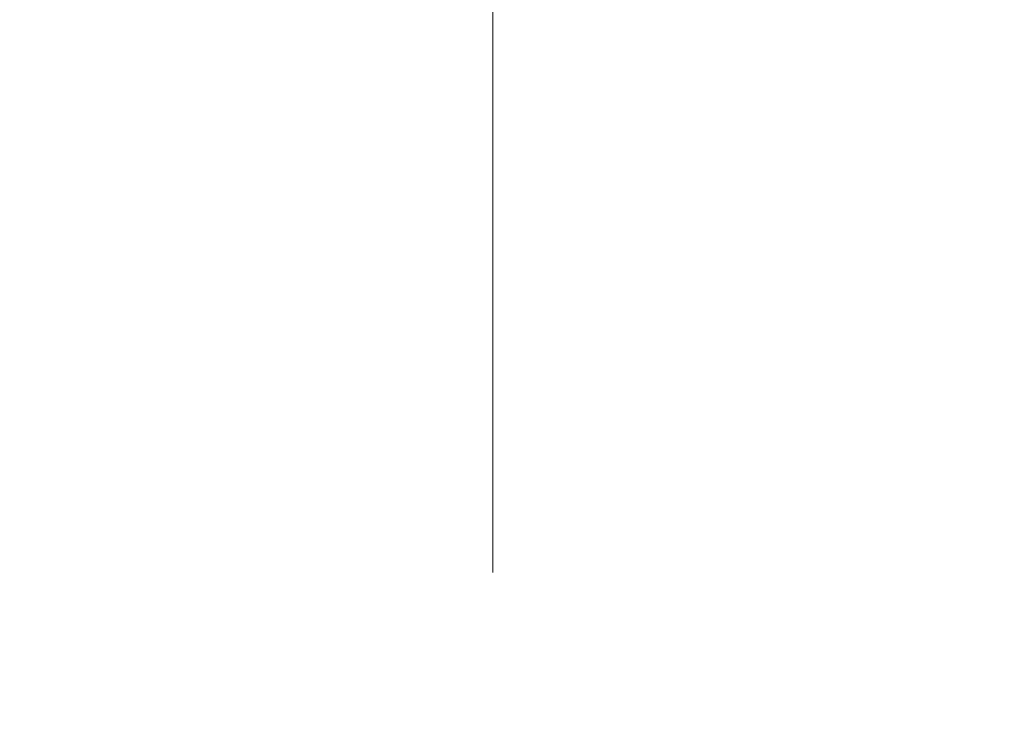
# Model space of a CAD drawing. Header units: millimetres. Extents: x 786 to 42540, y -7760 to 3796.
# Tile 194 of 1056: x 24588.07 to 24592.65, y -5437.92 to -5434.68. Entities that reach past the tile are written whole.
import ezdxf

# ---------------------------------------------------------------- set-up
doc = ezdxf.new("R2010")
doc.units = ezdxf.units.MM
doc.linetypes.add('4_ Штрихпунктир_ 10 х 2 мм', pattern=[14, 10, -2, 0, -2])
for name, color, linetype, lineweight in [('A-FLOR', 7, 'Continuous', 13), ('A-FLOR-PATT', 7, 'Continuous', 25), ('S-GRID', 7, 'Continuous', 5)]:
    doc.layers.add(name, color=color, linetype=linetype, lineweight=lineweight)

msp = doc.modelspace()

# ---------------------------------------------------------------- hatches: boundary and pattern name
at = {"layer": 'A-FLOR-PATT', "lineweight": 5}
h = msp.add_hatch(dxfattribs=at)
h.set_pattern_fill('FP_10', color=256, style=0, pattern_type=2)
h.set_pattern_definition([(50, (48694.2, -5700), (291.4942, -25.5022), [30.48, -335.28]), (355, (48694.2, -5700), (-56.389, 305.691), [24.384, -268.224]), (100.451, (48718.5, -5702.12), (235.108, 280.1865), [25.904, -284.944]), (46.184, (48694.2, -5618.72), (433.727, -67.2684), [45.72, -502.92]), (96.636, (48730.35, -5624.33), (379.844, 395.8845), [38.856, -427.416]), (351.184, (48694.2, -5618.7), (379.848, 395.881), [36.576, -402.336]), (21, (48734.85, -5639.04), (242.5828, -163.624), [30.48, -335.28]), (326, (48734.85, -5639.04), (98.883, 294.701), [24.384, -268.224]), (71.451, (48755.06, -5652.68), (341.4672, 131.074), [25.904, -284.944]), (37.5, (48694.21, -5700), (4.9419, 135.28833), [13.411, -251.562, 13.411, -258.877, -269.24]), (37.5, (48694.21, -5700), (4.9419, 135.28833), [-537.261, 13.411, -255.829]), (7.5, (48694.21, -5700), (106.9117, 160.2891), [13.411, -141.834, 13.411, -245.466, -102.616]), (7.5, (48694.21, -5700), (106.9117, 160.2891), [-414.122, 13.411, -89.205]), (327.5, (48603.58, -5700), (216.9455, -9.16625), [13.411, -88.189, 13.411, -303.581, -420.624]), (327.5, (48603.58, -5700), (216.9455, -9.16625), [-418.592, 13.411, -407.213]), (317.5, (48562.94, -5700), (237.0069, 40.6827), [13.411, -118.669, 13.411, -197.104, -298.704]), (317.5, (48562.94, -5700), (237.0069, 40.6827), [-342.595, 13.411, -285.293])])
h.paths.add_polyline_path([(22284.2706, -5746), (23230.2706, -5746), (23230.2706, -5561.2329), (22284.2706, -5652.2449), (22284.2706, -5678.66)])
h.paths.add_polyline_path([(23530.2706, -5746), (25874.0171, -5746), (25874.0171, -5319.1993), (24694.828, -5424.6609), (23530.2706, -5532.7916), (23530.2706, -5678.66)])

# ---------------------------------------------------------------- linework, layer by layer
at = {"layer": 'A-FLOR'}
msp.add_open_spline([(25874.0171, -5117), (25528.9342, -5144.75), (24856.0496, -5200.25), (23910.8998, -5283.5), (23043.8595, -5366.75), (22526.3209, -5422.25), (22284.2706, -5450)], degree=3, dxfattribs=at)
at = {"layer": 'A-FLOR', "lineweight": 25}
msp.add_open_spline([(25874.0171, -5267), (25526.6593, -5297.4409), (24745.3141, -5367.1374), (23964.133, -5439.5884), (23530.2706, -5480.5624)], degree=3, knots=[0, 0, 0, 0, 0.444444, 1, 1, 1, 1], dxfattribs=at)
at = {"layer": 'S-GRID', "linetype": '4_ Штрихпунктир_ 10 х 2 мм'}
msp.add_line((24590.2706, -6960.0431), (24590.2706, -1600), dxfattribs=at)

doc.saveas('drawing.dxf')
